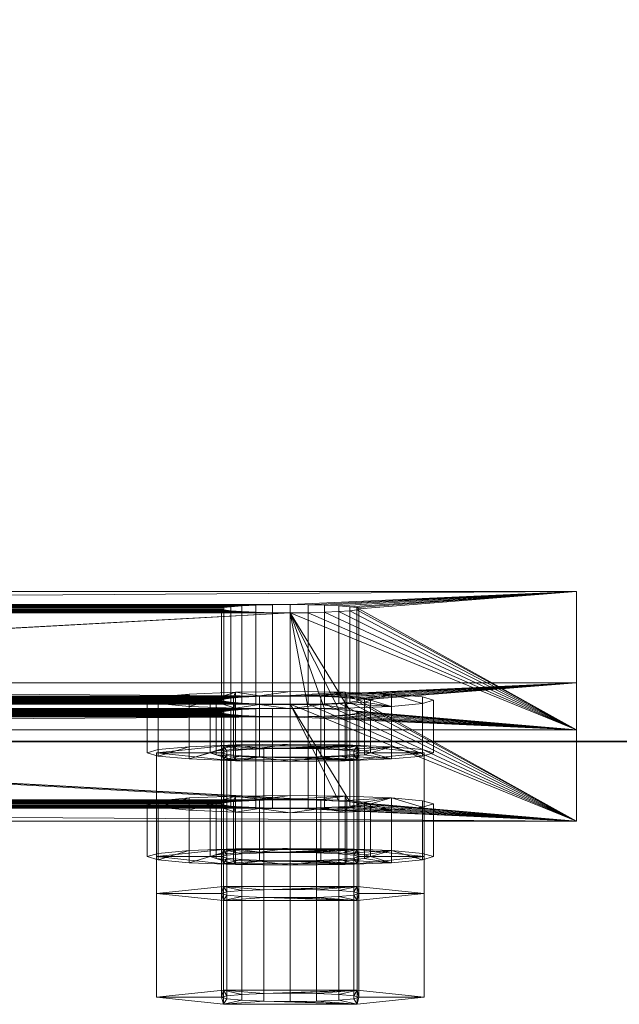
# Model space of a CAD drawing. Extents: x -0.3 to 41.3, y 0 to 17.8.
# Tile 370 of 625: x 25.0718 to 25.1242, y 3.5968 to 3.6828. Entities that reach past the tile are written whole.
import ezdxf

# ---------------------------------------------------------------- set-up
doc = ezdxf.new("R2010")
doc.units = 0
doc.header["$MEASUREMENT"] = 0
for name, color, linetype, lineweight in [('ANILHAS', 135, 'Continuous', 0), ('PLACAS_DE_BASE', 144, 'Continuous', 0), ('PORCAS', 157, 'Continuous', 0)]:
    doc.layers.add(name, color=color, linetype=linetype, lineweight=lineweight)
for name, color, linetype in [('V115', 7, 'Continuous'), ('V216', 7, 'Continuous'), ('V305', 7, 'Continuous')]:
    doc.layers.add(name, color=color, linetype=linetype)

msp = doc.modelspace()

# ---------------------------------------------------------------- linework, layer by layer
at = {"layer": 'V115', "color": 252, "true_color": 0x838383}
for points, invisible_edges in [([(18.82079, 3.76977, 196.60001), (18.82079, 3.61977, 196.60001), (25.13823, 3.61977, 196.60001)], 12), ([(18.82079, 3.76977, 196.00001), (18.82079, 3.61977, 196.00001), (25.13823, 3.61977, 196.00001)], 12), ([(18.82079, 3.76977, 196.60001), (25.13823, 3.61977, 196.60001), (25.13823, 3.76977, 196.60001)], 9), ([(18.82079, 3.76977, 196.00001), (25.13823, 3.61977, 196.00001), (25.13823, 3.76977, 196.00001)], 9)]:
    msp.add_3dface(points, dxfattribs=dict(at, invisible_edges=invisible_edges))
msp.add_3dface([(18.82079, 3.61977, 196.60001), (25.13823, 3.61977, 196.60001), (25.13823, 3.61977, 196.00001), (18.82079, 3.61977, 196.00001)], dxfattribs=at)
at = {"layer": 'V216', "color": 252, "true_color": 0x838383}
for points, invisible_edges in [([(18.82079, 3.76977, 199.55), (18.82079, 3.61977, 199.55), (25.13823, 3.61977, 199.55)], 12), ([(18.82079, 3.76977, 198.95), (18.82079, 3.61977, 198.95), (25.13823, 3.61977, 198.95)], 12), ([(18.82079, 3.76977, 199.55), (25.13823, 3.61977, 199.55), (25.13823, 3.76977, 199.55)], 9), ([(18.82079, 3.76977, 198.95), (25.13823, 3.61977, 198.95), (25.13823, 3.76977, 198.95)], 9)]:
    msp.add_3dface(points, dxfattribs=dict(at, invisible_edges=invisible_edges))
msp.add_3dface([(18.82079, 3.61977, 199.55), (25.13823, 3.61977, 199.55), (25.13823, 3.61977, 198.95), (18.82079, 3.61977, 198.95)], dxfattribs=at)
at = {"layer": 'V305', "color": 252, "true_color": 0x838383}
for points, invisible_edges in [([(18.82079, 3.76977, 200.60001), (18.82079, 3.61977, 200.60001), (25.13823, 3.61977, 200.60001)], 12), ([(18.82079, 3.76977, 200.30001), (18.82079, 3.61977, 200.30001), (25.13823, 3.61977, 200.30001)], 12), ([(18.82079, 3.76977, 200.60001), (25.13823, 3.61977, 200.60001), (25.13823, 3.76977, 200.60001)], 9), ([(18.82079, 3.76977, 200.30001), (25.13823, 3.61977, 200.30001), (25.13823, 3.76977, 200.30001)], 9)]:
    msp.add_3dface(points, dxfattribs=dict(at, invisible_edges=invisible_edges))
msp.add_3dface([(18.82079, 3.61977, 200.60001), (25.13823, 3.61977, 200.60001), (25.13823, 3.61977, 200.30001), (18.82079, 3.61977, 200.30001)], dxfattribs=at)

# ---------------------------------------------------------------- meshes
at = {"layer": 'ANILHAS'}
mesh = msp.add_polyface(dxfattribs=at)
corners = [(25.08295, 3.61878, 199.42205), (25.08295, 3.62337, 199.42233), (25.0839, 3.61849, 199.42683), (25.0839, 3.61907, 199.41728), (25.0839, 3.62308, 199.4271), (25.0839, 3.62366, 199.41756), (25.08661, 3.61824, 199.43088), (25.08661, 3.61931, 199.41323), (25.08661, 3.62283, 199.43116), (25.08661, 3.6239, 199.41351), (25.08845, 3.61878, 199.42205), (25.08845, 3.62337, 199.42233), (25.08898, 3.61861, 199.42473), (25.08898, 3.61894, 199.41938), (25.08898, 3.62321, 199.42501), (25.08898, 3.62353, 199.41966), (25.0905, 3.61848, 199.42699), (25.0905, 3.61908, 199.41711), (25.0905, 3.62307, 199.42727), (25.0905, 3.62367, 199.41739), (25.09067, 3.61808, 199.43358), (25.09067, 3.61947, 199.41052), (25.09067, 3.62267, 199.43386), (25.09067, 3.62407, 199.4108), (25.09277, 3.61839, 199.42851), (25.09277, 3.61917, 199.4156), (25.09277, 3.62298, 199.42879), (25.09277, 3.62376, 199.41587), (25.09545, 3.61802, 199.43453), (25.09545, 3.61835, 199.42904), (25.09545, 3.6192, 199.41507), (25.09545, 3.61953, 199.40958), (25.09545, 3.62261, 199.43481), (25.09545, 3.62295, 199.42932), (25.09545, 3.62379, 199.41534), (25.09545, 3.62412, 199.40985), (25.09813, 3.61839, 199.42851), (25.09813, 3.61917, 199.4156), (25.09813, 3.62298, 199.42879), (25.09813, 3.62376, 199.41587), (25.10023, 3.61808, 199.43358), (25.10023, 3.61947, 199.41052), (25.10023, 3.62267, 199.43386), (25.10023, 3.62407, 199.4108), (25.1004, 3.61848, 199.42699), (25.1004, 3.61908, 199.41711), (25.1004, 3.62307, 199.42727), (25.1004, 3.62367, 199.41739), (25.10192, 3.61861, 199.42473), (25.10192, 3.61894, 199.41938), (25.10192, 3.62321, 199.42501), (25.10192, 3.62353, 199.41966), (25.10245, 3.61878, 199.42205), (25.10245, 3.62337, 199.42233), (25.10429, 3.61824, 199.43088), (25.10429, 3.61931, 199.41323), (25.10429, 3.62283, 199.43116), (25.10429, 3.6239, 199.41351), (25.107, 3.61849, 199.42683), (25.107, 3.61907, 199.41728), (25.107, 3.62308, 199.4271), (25.107, 3.62366, 199.41756), (25.10795, 3.61878, 199.42205), (25.10795, 3.62337, 199.42233)]
mesh.append_faces([[corners[k] for k in face] for face in [(63, 60, 58, 62), (60, 56, 54, 58), (56, 42, 40, 54), (42, 32, 28, 40), (32, 22, 20, 28), (22, 8, 6, 20), (8, 4, 2, 6), (4, 1, 0, 2), (1, 5, 3, 0), (5, 9, 7, 3), (9, 23, 21, 7), (23, 35, 31, 21), (35, 43, 41, 31), (43, 57, 55, 41), (57, 61, 59, 55), (61, 63, 62, 59), (53, 51, 49, 52), (51, 47, 45, 49), (47, 39, 37, 45), (39, 34, 30, 37), (34, 27, 25, 30), (27, 19, 17, 25), (19, 15, 13, 17), (15, 11, 10, 13), (11, 14, 12, 10), (14, 18, 16, 12), (18, 26, 24, 16), (26, 33, 29, 24), (33, 38, 36, 29), (38, 46, 44, 36), (46, 50, 48, 44), (50, 53, 52, 48)]])
mesh.append_faces([[corners[k] for k in face] for face in [(4, 5, 1), (61, 60, 63), (3, 2, 0), (58, 59, 62)]], dxfattribs={"vtx0": -1})
mesh.append_faces([[corners[k] for k in face] for face in [(22, 11, 8), (11, 22, 14), (14, 22, 18), (18, 22, 26), (26, 32, 33), (33, 32, 38), (38, 42, 46), (46, 56, 50), (50, 56, 53), (5, 4, 9), (9, 8, 23), (23, 27, 35), (35, 34, 43), (43, 47, 57), (57, 60, 61), (2, 7, 6), (10, 21, 13), (13, 21, 17), (17, 21, 25), (25, 31, 30), (30, 41, 37), (37, 41, 45), (45, 55, 49), (49, 55, 52), (54, 55, 58), (20, 24, 28), (28, 36, 40), (40, 44, 54)]], dxfattribs={"vtx0": -1, "vtx1": -1})
mesh.append_faces([[corners[k] for k in face] for face in [(23, 8, 11), (57, 53, 56), (6, 21, 10), (52, 55, 54)]], dxfattribs={"vtx0": -1, "vtx1": -1, "vtx2": -1})
mesh.append_faces([[corners[k] for k in face] for face in [(26, 22, 32), (38, 32, 42), (46, 42, 56), (9, 4, 8), (23, 11, 15), (23, 15, 19), (23, 19, 27), (35, 27, 34), (43, 34, 39), (43, 39, 47), (57, 47, 51), (57, 51, 53), (57, 56, 60), (2, 3, 7), (6, 7, 21), (25, 21, 31), (30, 31, 41), (45, 41, 55), (58, 55, 59), (10, 20, 6), (20, 10, 12), (20, 12, 16), (20, 16, 24), (28, 24, 29), (28, 29, 36), (40, 36, 44), (54, 44, 48), (54, 48, 52)]], dxfattribs={"vtx0": -1, "vtx2": -1})
mesh = msp.add_polyface(dxfattribs=at)
corners = [(25.08295, 3.60972, 199.57178), (25.08295, 3.61431, 199.57206), (25.0839, 3.60943, 199.57655), (25.0839, 3.61, 199.56701), (25.0839, 3.61402, 199.57683), (25.0839, 3.6146, 199.56729), (25.08661, 3.60918, 199.5806), (25.08661, 3.61025, 199.56296), (25.08661, 3.61377, 199.58088), (25.08661, 3.61484, 199.56323), (25.08845, 3.60972, 199.57178), (25.08845, 3.61431, 199.57206), (25.08898, 3.60955, 199.57445), (25.08898, 3.60988, 199.5691), (25.08898, 3.61414, 199.57473), (25.08898, 3.61447, 199.56938), (25.0905, 3.60942, 199.57672), (25.0905, 3.61001, 199.56684), (25.0905, 3.61401, 199.577), (25.0905, 3.61461, 199.56712), (25.09067, 3.60902, 199.58331), (25.09067, 3.61041, 199.56025), (25.09067, 3.61361, 199.58359), (25.09067, 3.615, 199.56053), (25.09277, 3.60932, 199.57824), (25.09277, 3.61011, 199.56532), (25.09277, 3.61392, 199.57852), (25.09277, 3.6147, 199.5656), (25.09545, 3.60896, 199.58426), (25.09545, 3.60929, 199.57877), (25.09545, 3.61014, 199.56479), (25.09545, 3.61047, 199.5593), (25.09545, 3.61355, 199.58453), (25.09545, 3.61388, 199.57904), (25.09545, 3.61473, 199.56507), (25.09545, 3.61506, 199.55958), (25.09813, 3.60932, 199.57824), (25.09813, 3.61011, 199.56532), (25.09813, 3.61392, 199.57852), (25.09813, 3.6147, 199.5656), (25.10023, 3.60902, 199.58331), (25.10023, 3.61041, 199.56025), (25.10023, 3.61361, 199.58359), (25.10023, 3.615, 199.56053), (25.1004, 3.60942, 199.57672), (25.1004, 3.61001, 199.56684), (25.1004, 3.61401, 199.577), (25.1004, 3.61461, 199.56712), (25.10192, 3.60955, 199.57445), (25.10192, 3.60988, 199.5691), (25.10192, 3.61414, 199.57473), (25.10192, 3.61447, 199.56938), (25.10245, 3.60972, 199.57178), (25.10245, 3.61431, 199.57206), (25.10429, 3.60918, 199.5806), (25.10429, 3.61025, 199.56296), (25.10429, 3.61377, 199.58088), (25.10429, 3.61484, 199.56323), (25.107, 3.60943, 199.57655), (25.107, 3.61, 199.56701), (25.107, 3.61402, 199.57683), (25.107, 3.6146, 199.56729), (25.10795, 3.60972, 199.57178), (25.10795, 3.61431, 199.57206)]
mesh.append_faces([[corners[k] for k in face] for face in [(63, 60, 58, 62), (60, 56, 54, 58), (56, 42, 40, 54), (42, 32, 28, 40), (32, 22, 20, 28), (22, 8, 6, 20), (8, 4, 2, 6), (4, 1, 0, 2), (1, 5, 3, 0), (5, 9, 7, 3), (9, 23, 21, 7), (23, 35, 31, 21), (35, 43, 41, 31), (43, 57, 55, 41), (57, 61, 59, 55), (61, 63, 62, 59), (53, 51, 49, 52), (51, 47, 45, 49), (47, 39, 37, 45), (39, 34, 30, 37), (34, 27, 25, 30), (27, 19, 17, 25), (19, 15, 13, 17), (15, 11, 10, 13), (11, 14, 12, 10), (14, 18, 16, 12), (18, 26, 24, 16), (26, 33, 29, 24), (33, 38, 36, 29), (38, 46, 44, 36), (46, 50, 48, 44), (50, 53, 52, 48)]])
mesh.append_faces([[corners[k] for k in face] for face in [(4, 5, 1), (61, 60, 63), (3, 2, 0), (58, 59, 62)]], dxfattribs={"vtx0": -1})
mesh.append_faces([[corners[k] for k in face] for face in [(22, 11, 8), (11, 22, 14), (14, 22, 18), (18, 22, 26), (26, 32, 33), (33, 32, 38), (38, 42, 46), (46, 56, 50), (50, 56, 53), (5, 4, 9), (9, 8, 23), (23, 27, 35), (35, 34, 43), (43, 47, 57), (57, 60, 61), (2, 7, 6), (10, 21, 13), (13, 21, 17), (17, 21, 25), (25, 31, 30), (30, 41, 37), (37, 41, 45), (45, 55, 49), (49, 55, 52), (54, 55, 58), (20, 24, 28), (28, 36, 40), (40, 44, 54)]], dxfattribs={"vtx0": -1, "vtx1": -1})
mesh.append_faces([[corners[k] for k in face] for face in [(23, 8, 11), (57, 53, 56), (6, 21, 10), (52, 55, 54)]], dxfattribs={"vtx0": -1, "vtx1": -1, "vtx2": -1})
mesh.append_faces([[corners[k] for k in face] for face in [(26, 22, 32), (38, 32, 42), (46, 42, 56), (9, 4, 8), (23, 11, 15), (23, 15, 19), (23, 19, 27), (35, 27, 34), (43, 34, 39), (43, 39, 47), (57, 47, 51), (57, 51, 53), (57, 56, 60), (2, 3, 7), (6, 7, 21), (25, 21, 31), (30, 31, 41), (45, 41, 55), (58, 55, 59), (10, 20, 6), (20, 10, 12), (20, 12, 16), (20, 16, 24), (28, 24, 29), (28, 29, 36), (40, 36, 44), (54, 44, 48), (54, 48, 52)]], dxfattribs={"vtx0": -1, "vtx2": -1})
at = {"layer": 'PLACAS_DE_BASE'}
mesh = msp.add_polyface(dxfattribs=at)
corners = [(24.92045, 3.63286, 199.39787), (24.94545, 3.63172, 199.41683), (25.12045, 3.63286, 199.39787), (24.94545, 3.63099, 199.42881), (24.94121, 3.62255, 199.56831), (25.09545, 3.63099, 199.42881), (24.94245, 3.62261, 199.56736), (24.9439, 3.62264, 199.56676), (24.94545, 3.62265, 199.56656), (24.94545, 3.62193, 199.57854), (24.92045, 3.62078, 199.5975), (25.09545, 3.62193, 199.57854), (24.947, 3.62264, 199.56676), (25.09545, 3.62265, 199.56656), (25.09245, 3.62198, 199.57773), (24.94845, 3.62198, 199.57773), (24.947, 3.62194, 199.57833), (25.0939, 3.62194, 199.57833), (24.947, 3.6317, 199.41703), (25.09545, 3.63172, 199.41683), (25.09245, 3.63104, 199.42801), (24.94845, 3.63104, 199.42801), (24.947, 3.631, 199.4286), (25.0939, 3.631, 199.4286), (24.94545, 3.62373, 199.41635), (24.92045, 3.62488, 199.39738), (25.09545, 3.62373, 199.41635), (24.94545, 3.61467, 199.56607), (24.94545, 3.62301, 199.42833), (25.09545, 3.61467, 199.56607), (24.92045, 3.6128, 199.59702), (24.94545, 3.61394, 199.57805), (25.12045, 3.6128, 199.59702), (25.0939, 3.61466, 199.56628), (24.947, 3.61466, 199.56628), (25.09245, 3.61462, 199.56688), (24.94845, 3.61462, 199.56688), (24.947, 3.61396, 199.57785), (25.09545, 3.61394, 199.57805), (25.0939, 3.62372, 199.41655), (24.947, 3.62372, 199.41655), (24.95145, 3.63135, 199.42282), (24.95125, 3.63145, 199.42127), (24.95125, 3.62346, 199.42079), (24.95145, 3.62337, 199.42234), (24.95065, 3.63153, 199.41983), (24.95065, 3.62355, 199.41934), (24.94969, 3.63161, 199.41859), (24.94969, 3.62362, 199.4181), (24.94845, 3.63167, 199.41763), (24.94845, 3.62368, 199.41715), (24.94845, 3.62305, 199.42752), (24.947, 3.62302, 199.42812), (24.94969, 3.6311, 199.42705), (24.94969, 3.62311, 199.42657), (24.95065, 3.63117, 199.42581), (24.95065, 3.62319, 199.42533), (24.95125, 3.63126, 199.42437), (24.95125, 3.62327, 199.42389), (24.95145, 3.62229, 199.57255), (24.95125, 3.62239, 199.571), (24.95125, 3.6144, 199.57051), (24.95145, 3.61431, 199.57206), (24.95065, 3.62247, 199.56955), (24.95065, 3.61449, 199.56907), (24.94969, 3.62255, 199.56831), (24.94969, 3.61456, 199.56783), (24.94845, 3.62261, 199.56736), (24.94845, 3.61399, 199.57725), (24.94969, 3.62204, 199.57678), (24.94969, 3.61405, 199.5763), (24.95065, 3.62211, 199.57554), (24.95065, 3.61413, 199.57506), (24.95125, 3.6222, 199.5741), (24.95125, 3.61421, 199.57361)]
mesh.append_faces([[corners[k] for k in face] for face in [(41, 42, 43, 44), (42, 45, 46, 43), (45, 47, 48, 46), (47, 49, 50, 48), (49, 18, 40, 50), (22, 21, 51, 52), (21, 53, 54, 51), (53, 55, 56, 54), (55, 57, 58, 56), (57, 41, 44, 58), (59, 60, 61, 62), (60, 63, 64, 61), (63, 65, 66, 64), (65, 67, 36, 66), (67, 12, 34, 36), (16, 15, 68, 37), (15, 69, 70, 68), (69, 71, 72, 70), (71, 73, 74, 72), (73, 59, 62, 74)]])
mesh.append_faces([[corners[k] for k in face] for face in [(0, 1, 2), (12, 13, 8), (18, 19, 1), (30, 31, 32), (27, 33, 34), (34, 35, 36), (37, 38, 31), (24, 39, 40)]], dxfattribs={"vtx0": -1, "vtx1": -1})
mesh.append_faces([[corners[k] for k in face] for face in [(3, 4, 5), (9, 10, 11), (24, 25, 26), (27, 28, 29)]], dxfattribs={"vtx0": -1, "vtx1": -1, "vtx2": -1})
mesh.append_faces([[corners[k] for k in face] for face in [(5, 4, 6), (5, 6, 7), (5, 7, 8), (14, 15, 16), (17, 16, 9), (20, 21, 22), (23, 22, 3)]], dxfattribs={"vtx0": -1, "vtx2": -1})
mesh = msp.add_polyface(dxfattribs=at)
corners = [(25.0939, 3.62264, 199.56676), (24.947, 3.62264, 199.56676), (24.94845, 3.62261, 199.56736), (25.09245, 3.62261, 199.56736), (24.94969, 3.62255, 199.56831), (25.09121, 3.62255, 199.56831), (24.95065, 3.62247, 199.56955), (25.09025, 3.62247, 199.56955), (24.95125, 3.62239, 199.571), (25.08965, 3.62239, 199.571), (24.95145, 3.62229, 199.57255), (25.08945, 3.62229, 199.57255), (24.95125, 3.6222, 199.5741), (25.08965, 3.6222, 199.5741), (24.95065, 3.62211, 199.57554), (25.09025, 3.62211, 199.57554), (24.94969, 3.62204, 199.57678), (25.09121, 3.62204, 199.57678), (24.94845, 3.62198, 199.57773), (25.0939, 3.6317, 199.41703), (24.947, 3.6317, 199.41703), (24.94845, 3.63167, 199.41763), (25.09245, 3.63167, 199.41763), (24.94969, 3.63161, 199.41859), (25.09121, 3.63161, 199.41859), (24.95065, 3.63153, 199.41983), (25.09025, 3.63153, 199.41983), (24.95125, 3.63145, 199.42127), (25.08965, 3.63145, 199.42127), (24.95145, 3.63135, 199.42282), (25.08945, 3.63135, 199.42282), (24.95125, 3.63126, 199.42437), (25.08965, 3.63126, 199.42437), (24.95065, 3.63117, 199.42581), (25.09025, 3.63117, 199.42581), (24.94969, 3.6311, 199.42705), (25.09121, 3.6311, 199.42705), (24.94845, 3.63104, 199.42801), (24.94845, 3.61462, 199.56688), (25.09121, 3.61456, 199.56783), (24.94969, 3.61456, 199.56783), (25.09025, 3.61449, 199.56907), (24.95065, 3.61449, 199.56907), (25.08965, 3.6144, 199.57051), (24.95125, 3.6144, 199.57051), (25.08945, 3.61431, 199.57206), (24.95145, 3.61431, 199.57206), (25.08965, 3.61421, 199.57361), (24.95125, 3.61421, 199.57361), (25.09025, 3.61413, 199.57506), (24.95065, 3.61413, 199.57506), (25.09121, 3.61405, 199.5763), (24.94969, 3.61405, 199.5763), (25.09245, 3.61399, 199.57725), (24.94845, 3.61399, 199.57725), (25.0939, 3.61396, 199.57785), (24.947, 3.61396, 199.57785), (24.947, 3.62372, 199.41655), (25.09245, 3.62368, 199.41715), (24.94845, 3.62368, 199.41715), (25.09121, 3.62362, 199.4181), (24.94969, 3.62362, 199.4181), (25.09025, 3.62355, 199.41934), (24.95065, 3.62355, 199.41934), (25.08965, 3.62346, 199.42079), (24.95125, 3.62346, 199.42079), (25.08945, 3.62337, 199.42234), (24.95145, 3.62337, 199.42234), (25.08965, 3.62327, 199.42389), (24.95125, 3.62327, 199.42389), (25.09025, 3.62319, 199.42533), (24.95065, 3.62319, 199.42533), (25.09121, 3.62311, 199.42657), (24.94969, 3.62311, 199.42657), (25.09245, 3.62305, 199.42752), (24.94845, 3.62305, 199.42752), (25.0939, 3.62302, 199.42812), (24.947, 3.62302, 199.42812), (25.09545, 3.62301, 199.42833), (24.94545, 3.62301, 199.42833), (24.92045, 3.63286, 199.39787), (25.12045, 3.63286, 199.39787), (25.12045, 3.62488, 199.39738), (24.92045, 3.62488, 199.39738)]
mesh.append_faces([[corners[k] for k in face] for face in [(80, 81, 82, 83)]])
mesh.append_faces([[corners[k] for k in face] for face in [(38, 39, 40), (40, 41, 42), (42, 43, 44), (44, 45, 46), (46, 47, 48), (48, 49, 50), (50, 51, 52), (52, 53, 54), (54, 55, 56), (57, 58, 59), (59, 60, 61), (61, 62, 63), (63, 64, 65), (65, 66, 67), (67, 68, 69), (69, 70, 71), (71, 72, 73), (73, 74, 75), (75, 76, 77), (77, 78, 79)]], dxfattribs={"vtx0": -1, "vtx1": -1})
mesh.append_faces([[corners[k] for k in face] for face in [(0, 1, 2), (3, 2, 4), (5, 4, 6), (7, 6, 8), (9, 8, 10), (11, 10, 12), (13, 12, 14), (15, 14, 16), (17, 16, 18), (19, 20, 21), (22, 21, 23), (24, 23, 25), (26, 25, 27), (28, 27, 29), (30, 29, 31), (32, 31, 33), (34, 33, 35), (36, 35, 37)]], dxfattribs={"vtx0": -1, "vtx2": -1})
mesh = msp.add_polyface(dxfattribs=at)
corners = [(25.09545, 3.63172, 199.41683), (25.12045, 3.63286, 199.39787), (24.94545, 3.63172, 199.41683), (25.09545, 3.62265, 199.56656), (25.09545, 3.63099, 199.42881), (24.94545, 3.62265, 199.56656), (25.12045, 3.62078, 199.5975), (25.09545, 3.62193, 199.57854), (24.92045, 3.62078, 199.5975), (24.947, 3.62264, 199.56676), (25.0939, 3.62264, 199.56676), (24.947, 3.6317, 199.41703), (25.0939, 3.6317, 199.41703), (24.94845, 3.63167, 199.41763), (25.09245, 3.63167, 199.41763), (25.0939, 3.631, 199.4286), (24.94545, 3.63099, 199.42881), (25.12045, 3.62488, 199.39738), (25.09545, 3.62373, 199.41635), (24.92045, 3.62488, 199.39738), (25.09545, 3.62301, 199.42833), (25.09969, 3.61456, 199.56783), (24.94545, 3.62301, 199.42833), (25.09845, 3.61462, 199.56688), (25.097, 3.61466, 199.56628), (25.09545, 3.61467, 199.56607), (25.09545, 3.61394, 199.57805), (25.12045, 3.6128, 199.59702), (24.94545, 3.61394, 199.57805), (25.0939, 3.61466, 199.56628), (24.94545, 3.61467, 199.56607), (24.94845, 3.61399, 199.57725), (25.09245, 3.61399, 199.57725), (25.0939, 3.61396, 199.57785), (24.947, 3.61396, 199.57785), (25.0939, 3.62372, 199.41655), (24.94545, 3.62373, 199.41635), (24.94845, 3.62305, 199.42752), (25.09245, 3.62305, 199.42752), (25.0939, 3.62302, 199.42812), (24.947, 3.62302, 199.42812), (25.09245, 3.62368, 199.41715), (25.09121, 3.63161, 199.41859), (25.09121, 3.62362, 199.4181), (25.09025, 3.63153, 199.41983), (25.09025, 3.62355, 199.41934), (25.08965, 3.63145, 199.42127), (25.08965, 3.62346, 199.42079), (25.08945, 3.63135, 199.42282), (25.08945, 3.62337, 199.42234), (25.08965, 3.63126, 199.42437), (25.08965, 3.62327, 199.42389), (25.09025, 3.63117, 199.42581), (25.09025, 3.62319, 199.42533), (25.09121, 3.6311, 199.42705), (25.09121, 3.62311, 199.42657), (25.09245, 3.63104, 199.42801), (25.09245, 3.62261, 199.56736), (25.09245, 3.61462, 199.56688), (25.09121, 3.62255, 199.56831), (25.09121, 3.61456, 199.56783), (25.09025, 3.62247, 199.56955), (25.09025, 3.61449, 199.56907), (25.08965, 3.62239, 199.571), (25.08965, 3.6144, 199.57051), (25.08945, 3.62229, 199.57255), (25.08945, 3.61431, 199.57206), (25.08965, 3.6222, 199.5741), (25.08965, 3.61421, 199.57361), (25.09025, 3.62211, 199.57554), (25.09025, 3.61413, 199.57506), (25.09121, 3.62204, 199.57678), (25.09121, 3.61405, 199.5763), (25.09245, 3.62198, 199.57773), (25.0939, 3.62194, 199.57833)]
mesh.append_faces([[corners[k] for k in face] for face in [(12, 14, 41, 35), (14, 42, 43, 41), (42, 44, 45, 43), (44, 46, 47, 45), (46, 48, 49, 47), (48, 50, 51, 49), (50, 52, 53, 51), (52, 54, 55, 53), (54, 56, 38, 55), (56, 15, 39, 38), (10, 57, 58, 29), (57, 59, 60, 58), (59, 61, 62, 60), (61, 63, 64, 62), (63, 65, 66, 64), (65, 67, 68, 66), (67, 69, 70, 68), (69, 71, 72, 70), (71, 73, 32, 72), (73, 74, 33, 32)]])
mesh.append_faces([[corners[k] for k in face] for face in [(6, 7, 8), (3, 9, 10), (0, 11, 12), (12, 13, 14), (15, 16, 4), (17, 18, 19), (29, 30, 25), (35, 36, 18)]], dxfattribs={"vtx0": -1, "vtx1": -1})
mesh.append_faces([[corners[k] for k in face] for face in [(0, 1, 2), (3, 4, 5), (20, 21, 22), (26, 27, 28)]], dxfattribs={"vtx0": -1, "vtx1": -1, "vtx2": -1})
mesh.append_faces([[corners[k] for k in face] for face in [(22, 21, 23), (22, 23, 24), (22, 24, 25), (31, 32, 33), (34, 33, 26), (37, 38, 39), (40, 39, 20)]], dxfattribs={"vtx0": -1, "vtx2": -1})
mesh = msp.add_polyface(dxfattribs=at)
corners = [(25.097, 3.6317, 199.41703), (25.12045, 3.63286, 199.39787), (25.09545, 3.63172, 199.41683), (25.12045, 3.62078, 199.5975), (25.097, 3.631, 199.4286), (25.09545, 3.63099, 199.42881), (25.10065, 3.62247, 199.56955), (25.09969, 3.62255, 199.56831), (25.09845, 3.62261, 199.56736), (25.097, 3.62264, 199.56676), (25.09545, 3.62265, 199.56656), (25.097, 3.62194, 199.57833), (25.09545, 3.62193, 199.57854), (25.09545, 3.62373, 199.41635), (25.12045, 3.62488, 199.39738), (25.097, 3.62372, 199.41655), (25.097, 3.62302, 199.42812), (25.12045, 3.6128, 199.59702), (25.09545, 3.62301, 199.42833), (25.10065, 3.61449, 199.56907), (25.09969, 3.61456, 199.56783), (25.097, 3.61396, 199.57785), (25.09545, 3.61394, 199.57805), (25.10145, 3.63135, 199.42282), (25.10125, 3.63145, 199.42127), (25.10125, 3.62346, 199.42079), (25.10145, 3.62337, 199.42234), (25.10065, 3.63153, 199.41983), (25.10065, 3.62355, 199.41934), (25.09969, 3.63161, 199.41859), (25.09969, 3.62362, 199.4181), (25.09845, 3.63167, 199.41763), (25.09845, 3.62368, 199.41715), (25.0939, 3.6317, 199.41703), (25.0939, 3.62372, 199.41655), (25.0939, 3.631, 199.4286), (25.0939, 3.62302, 199.42812), (25.09845, 3.63104, 199.42801), (25.09845, 3.62305, 199.42752), (25.09969, 3.6311, 199.42705), (25.09969, 3.62311, 199.42657), (25.10065, 3.63117, 199.42581), (25.10065, 3.62319, 199.42533), (25.10125, 3.63126, 199.42437), (25.10125, 3.62327, 199.42389), (25.10145, 3.62229, 199.57255), (25.10125, 3.62239, 199.571), (25.10125, 3.6144, 199.57051), (25.10145, 3.61431, 199.57206), (25.09845, 3.61462, 199.56688), (25.097, 3.61466, 199.56628), (25.09545, 3.61467, 199.56607), (25.0939, 3.62264, 199.56676), (25.0939, 3.61466, 199.56628), (25.0939, 3.62194, 199.57833), (25.0939, 3.61396, 199.57785), (25.09845, 3.62198, 199.57773), (25.09845, 3.61399, 199.57725), (25.09969, 3.62204, 199.57678), (25.09969, 3.61405, 199.5763), (25.10065, 3.62211, 199.57554), (25.10065, 3.61413, 199.57506), (25.10125, 3.6222, 199.5741), (25.10125, 3.61421, 199.57361)]
mesh.append_faces([[corners[k] for k in face] for face in [(23, 24, 25, 26), (24, 27, 28, 25), (27, 29, 30, 28), (29, 31, 32, 30), (31, 0, 15, 32), (0, 2, 13, 15), (2, 33, 34, 13), (35, 5, 18, 36), (5, 4, 16, 18), (4, 37, 38, 16), (37, 39, 40, 38), (39, 41, 42, 40), (41, 43, 44, 42), (43, 23, 26, 44), (45, 46, 47, 48), (46, 6, 19, 47), (6, 7, 20, 19), (7, 8, 49, 20), (8, 9, 50, 49), (9, 10, 51, 50), (10, 52, 53, 51), (54, 12, 22, 55), (12, 11, 21, 22), (11, 56, 57, 21), (56, 58, 59, 57), (58, 60, 61, 59), (60, 62, 63, 61), (62, 45, 48, 63)]])
mesh.append_faces([[corners[k] for k in face] for face in [(0, 1, 2), (6, 5, 7), (7, 5, 8), (8, 5, 9), (9, 5, 10), (13, 14, 15), (16, 17, 18), (21, 17, 22)]], dxfattribs={"vtx0": -1, "vtx1": -1})
mesh.append_faces([[corners[k] for k in face] for face in [(3, 4, 5), (3, 11, 12), (18, 19, 20)]], dxfattribs={"vtx0": -1, "vtx2": -1})
mesh = msp.add_polyface(dxfattribs=at)
corners = [(25.12045, 3.63286, 199.39787), (25.10145, 3.63135, 199.42282), (25.12045, 3.62078, 199.5975), (25.10125, 3.63145, 199.42127), (25.10065, 3.63153, 199.41983), (25.09969, 3.63161, 199.41859), (25.09845, 3.63167, 199.41763), (25.097, 3.6317, 199.41703), (25.10125, 3.63126, 199.42437), (25.10065, 3.63117, 199.42581), (25.09969, 3.6311, 199.42705), (25.09845, 3.63104, 199.42801), (25.097, 3.631, 199.4286), (25.09545, 3.63099, 199.42881), (25.10065, 3.62247, 199.56955), (25.10125, 3.62239, 199.571), (25.10145, 3.62229, 199.57255), (25.10125, 3.6222, 199.5741), (25.10065, 3.62211, 199.57554), (25.09969, 3.62204, 199.57678), (25.09845, 3.62198, 199.57773), (25.097, 3.62194, 199.57833), (25.097, 3.62372, 199.41655), (25.12045, 3.62488, 199.39738), (25.09845, 3.62368, 199.41715), (25.09969, 3.62362, 199.4181), (25.10065, 3.62355, 199.41934), (25.10125, 3.62346, 199.42079), (25.10145, 3.62337, 199.42234), (25.12045, 3.6128, 199.59702), (25.10125, 3.62327, 199.42389), (25.10065, 3.62319, 199.42533), (25.09969, 3.62311, 199.42657), (25.09845, 3.62305, 199.42752), (25.097, 3.62302, 199.42812), (25.09545, 3.62301, 199.42833), (25.10065, 3.61449, 199.56907), (25.10125, 3.6144, 199.57051), (25.10145, 3.61431, 199.57206), (25.10125, 3.61421, 199.57361), (25.10065, 3.61413, 199.57506), (25.09969, 3.61405, 199.5763), (25.09845, 3.61399, 199.57725), (25.097, 3.61396, 199.57785)]
mesh.append_faces([[corners[k] for k in face] for face in [(0, 2, 29, 23)]])
mesh.append_faces([[corners[k] for k in face] for face in [(0, 1, 2), (1, 0, 3), (3, 0, 4), (4, 0, 5), (5, 0, 6), (6, 0, 7), (22, 23, 24), (24, 23, 25), (25, 23, 26), (26, 23, 27), (27, 23, 28), (28, 29, 30), (30, 29, 31), (31, 29, 32), (32, 29, 33), (33, 29, 34), (36, 29, 37), (37, 29, 38), (38, 29, 39), (39, 29, 40), (40, 29, 41), (41, 29, 42), (42, 29, 43)]], dxfattribs={"vtx0": -1, "vtx1": -1})
mesh.append_faces([[corners[k] for k in face] for face in [(2, 13, 14), (35, 29, 36)]], dxfattribs={"vtx0": -1, "vtx1": -1, "vtx2": -1})
mesh.append_faces([[corners[k] for k in face] for face in [(2, 1, 8), (2, 8, 9), (2, 9, 10), (2, 10, 11), (2, 11, 12), (2, 14, 15), (2, 15, 16), (2, 16, 17), (2, 17, 18), (2, 18, 19), (2, 19, 20), (2, 20, 21), (28, 23, 29)]], dxfattribs={"vtx0": -1, "vtx2": -1})
mesh = msp.add_polyface(dxfattribs=at)
corners = [(25.0939, 3.62264, 199.56676), (24.94845, 3.62261, 199.56736), (25.09245, 3.62261, 199.56736), (24.94969, 3.62255, 199.56831), (25.09121, 3.62255, 199.56831), (24.95065, 3.62247, 199.56955), (25.09025, 3.62247, 199.56955), (24.95125, 3.62239, 199.571), (25.08965, 3.62239, 199.571), (24.95145, 3.62229, 199.57255), (25.08945, 3.62229, 199.57255), (24.95125, 3.6222, 199.5741), (25.08965, 3.6222, 199.5741), (24.95065, 3.62211, 199.57554), (25.09025, 3.62211, 199.57554), (24.94969, 3.62204, 199.57678), (25.09121, 3.62204, 199.57678), (24.94845, 3.62198, 199.57773), (25.09245, 3.62198, 199.57773), (24.947, 3.62194, 199.57833), (25.0939, 3.62194, 199.57833), (24.94545, 3.62193, 199.57854), (25.09545, 3.62193, 199.57854), (25.09245, 3.63167, 199.41763), (24.94969, 3.63161, 199.41859), (25.09121, 3.63161, 199.41859), (24.95065, 3.63153, 199.41983), (25.09025, 3.63153, 199.41983), (24.95125, 3.63145, 199.42127), (25.08965, 3.63145, 199.42127), (24.95145, 3.63135, 199.42282), (25.08945, 3.63135, 199.42282), (24.95125, 3.63126, 199.42437), (25.08965, 3.63126, 199.42437), (24.95065, 3.63117, 199.42581), (25.09025, 3.63117, 199.42581), (24.94969, 3.6311, 199.42705), (25.09121, 3.6311, 199.42705), (24.94845, 3.63104, 199.42801), (25.09245, 3.63104, 199.42801), (24.947, 3.631, 199.4286), (25.0939, 3.631, 199.4286), (24.947, 3.61466, 199.56628), (25.0939, 3.61466, 199.56628), (25.09245, 3.61462, 199.56688), (24.94845, 3.61462, 199.56688), (25.09121, 3.61456, 199.56783), (24.94969, 3.61456, 199.56783), (25.09025, 3.61449, 199.56907), (24.95065, 3.61449, 199.56907), (25.08965, 3.6144, 199.57051), (24.95125, 3.6144, 199.57051), (25.08945, 3.61431, 199.57206), (24.95145, 3.61431, 199.57206), (25.08965, 3.61421, 199.57361), (24.95125, 3.61421, 199.57361), (25.09025, 3.61413, 199.57506), (24.95065, 3.61413, 199.57506), (25.09121, 3.61405, 199.5763), (24.94969, 3.61405, 199.5763), (25.09245, 3.61399, 199.57725), (24.947, 3.62372, 199.41655), (25.0939, 3.62372, 199.41655), (25.09245, 3.62368, 199.41715), (24.94845, 3.62368, 199.41715), (25.09121, 3.62362, 199.4181), (24.94969, 3.62362, 199.4181), (25.09025, 3.62355, 199.41934), (24.95065, 3.62355, 199.41934), (25.08965, 3.62346, 199.42079), (24.95125, 3.62346, 199.42079), (25.08945, 3.62337, 199.42234), (24.95145, 3.62337, 199.42234), (25.08965, 3.62327, 199.42389), (24.95125, 3.62327, 199.42389), (25.09025, 3.62319, 199.42533), (24.95065, 3.62319, 199.42533), (25.09121, 3.62311, 199.42657), (24.94969, 3.62311, 199.42657), (25.09245, 3.62305, 199.42752), (25.12045, 3.62078, 199.5975), (24.92045, 3.62078, 199.5975), (24.92045, 3.6128, 199.59702), (25.12045, 3.6128, 199.59702)]
mesh.append_faces([[corners[k] for k in face] for face in [(80, 81, 82, 83)]])
mesh.append_faces([[corners[k] for k in face] for face in [(0, 1, 2), (2, 3, 4), (4, 5, 6), (6, 7, 8), (8, 9, 10), (10, 11, 12), (12, 13, 14), (14, 15, 16), (16, 17, 18), (18, 19, 20), (20, 21, 22), (23, 24, 25), (25, 26, 27), (27, 28, 29), (29, 30, 31), (31, 32, 33), (33, 34, 35), (35, 36, 37), (37, 38, 39), (39, 40, 41)]], dxfattribs={"vtx0": -1, "vtx1": -1})
mesh.append_faces([[corners[k] for k in face] for face in [(42, 43, 44), (45, 44, 46), (47, 46, 48), (49, 48, 50), (51, 50, 52), (53, 52, 54), (55, 54, 56), (57, 56, 58), (59, 58, 60), (61, 62, 63), (64, 63, 65), (66, 65, 67), (68, 67, 69), (70, 69, 71), (72, 71, 73), (74, 73, 75), (76, 75, 77), (78, 77, 79)]], dxfattribs={"vtx0": -1, "vtx2": -1})
at = {"layer": 'PORCAS'}
mesh = msp.add_polyface(dxfattribs=at)
corners = [(25.08378, 3.6065, 199.42131), (25.08378, 3.61878, 199.42205), (25.08945, 3.6065, 199.42131), (25.08945, 3.61878, 199.42205), (25.08961, 3.60589, 199.4314), (25.08961, 3.60711, 199.41122), (25.08961, 3.61817, 199.43215), (25.08961, 3.61939, 199.41196), (25.08991, 3.60636, 199.42361), (25.08991, 3.60664, 199.41901), (25.08991, 3.61864, 199.42435), (25.08991, 3.61892, 199.41976), (25.09121, 3.60624, 199.42554), (25.09121, 3.60675, 199.41708), (25.09121, 3.61852, 199.42629), (25.09121, 3.61903, 199.41782), (25.09315, 3.60616, 199.42684), (25.09315, 3.60683, 199.41578), (25.09315, 3.61844, 199.42758), (25.09315, 3.61911, 199.41652), (25.09545, 3.60614, 199.4273), (25.09545, 3.60686, 199.41532), (25.09545, 3.61841, 199.42804), (25.09545, 3.61914, 199.41606), (25.09775, 3.60616, 199.42684), (25.09775, 3.60683, 199.41578), (25.09775, 3.61844, 199.42758), (25.09775, 3.61911, 199.41652), (25.09969, 3.60624, 199.42554), (25.09969, 3.60675, 199.41708), (25.09969, 3.61852, 199.42629), (25.09969, 3.61903, 199.41782), (25.10099, 3.60636, 199.42361), (25.10099, 3.60664, 199.41901), (25.10099, 3.61864, 199.42435), (25.10099, 3.61892, 199.41976), (25.10129, 3.60589, 199.4314), (25.10129, 3.60711, 199.41122), (25.10129, 3.61817, 199.43215), (25.10129, 3.61939, 199.41196), (25.10145, 3.6065, 199.42131), (25.10145, 3.61878, 199.42205), (25.10713, 3.6065, 199.42131), (25.10713, 3.61878, 199.42205)]
mesh.append_faces([[corners[k] for k in face] for face in [(43, 38, 36, 42), (38, 6, 4, 36), (6, 1, 0, 4), (1, 7, 5, 0), (7, 39, 37, 5), (39, 43, 42, 37), (41, 35, 33, 40), (35, 31, 29, 33), (31, 27, 25, 29), (27, 23, 21, 25), (23, 19, 17, 21), (19, 15, 13, 17), (15, 11, 9, 13), (11, 3, 2, 9), (3, 10, 8, 2), (10, 14, 12, 8), (14, 18, 16, 12), (18, 22, 20, 16), (22, 26, 24, 20), (26, 30, 28, 24), (30, 34, 32, 28), (34, 41, 40, 32)]])
mesh.append_faces([[corners[k] for k in face] for face in [(6, 3, 1), (3, 6, 10), (10, 6, 14), (14, 6, 18), (18, 38, 22), (22, 38, 26), (26, 38, 30), (30, 38, 34), (34, 38, 41), (7, 19, 39), (39, 41, 43), (5, 2, 0), (2, 5, 9), (9, 5, 13), (13, 5, 17), (17, 37, 21), (21, 37, 25), (25, 37, 29), (29, 37, 33), (33, 37, 40), (4, 16, 36), (36, 40, 42)]], dxfattribs={"vtx0": -1, "vtx1": -1})
mesh.append_faces([[corners[k] for k in face] for face in [(18, 6, 38), (41, 38, 43), (3, 7, 1), (7, 3, 11), (7, 11, 15), (7, 15, 19), (39, 19, 23), (39, 23, 27), (39, 27, 31), (39, 31, 35), (39, 35, 41), (17, 5, 37), (40, 37, 42), (2, 4, 0), (4, 2, 8), (4, 8, 12), (4, 12, 16), (36, 16, 20), (36, 20, 24), (36, 24, 28), (36, 28, 32), (36, 32, 40)]], dxfattribs={"vtx0": -1, "vtx2": -1})
mesh = msp.add_polyface(dxfattribs=at)
corners = [(25.08378, 3.59744, 199.57104), (25.08378, 3.60972, 199.57178), (25.08945, 3.59744, 199.57104), (25.08945, 3.60972, 199.57178), (25.08961, 3.59683, 199.58113), (25.08961, 3.59805, 199.56095), (25.08961, 3.6091, 199.58187), (25.08961, 3.61033, 199.56169), (25.08991, 3.5973, 199.57333), (25.08991, 3.59758, 199.56874), (25.08991, 3.60958, 199.57408), (25.08991, 3.60985, 199.56948), (25.09121, 3.59718, 199.57527), (25.09121, 3.59769, 199.5668), (25.09121, 3.60946, 199.57601), (25.09121, 3.60997, 199.56755), (25.09315, 3.5971, 199.57657), (25.09315, 3.59777, 199.56551), (25.09315, 3.60938, 199.57731), (25.09315, 3.61005, 199.56625), (25.09545, 3.59708, 199.57703), (25.09545, 3.5978, 199.56505), (25.09545, 3.60935, 199.57777), (25.09545, 3.61008, 199.56579), (25.09775, 3.5971, 199.57657), (25.09775, 3.59777, 199.56551), (25.09775, 3.60938, 199.57731), (25.09775, 3.61005, 199.56625), (25.09969, 3.59718, 199.57527), (25.09969, 3.59769, 199.5668), (25.09969, 3.60946, 199.57601), (25.09969, 3.60997, 199.56755), (25.10099, 3.5973, 199.57333), (25.10099, 3.59758, 199.56874), (25.10099, 3.60958, 199.57408), (25.10099, 3.60985, 199.56948), (25.10129, 3.59683, 199.58113), (25.10129, 3.59805, 199.56095), (25.10129, 3.6091, 199.58187), (25.10129, 3.61033, 199.56169), (25.10145, 3.59744, 199.57104), (25.10145, 3.60972, 199.57178), (25.10713, 3.59744, 199.57104), (25.10713, 3.60972, 199.57178)]
mesh.append_faces([[corners[k] for k in face] for face in [(43, 38, 36, 42), (38, 6, 4, 36), (6, 1, 0, 4), (1, 7, 5, 0), (7, 39, 37, 5), (39, 43, 42, 37), (41, 35, 33, 40), (35, 31, 29, 33), (31, 27, 25, 29), (27, 23, 21, 25), (23, 19, 17, 21), (19, 15, 13, 17), (15, 11, 9, 13), (11, 3, 2, 9), (3, 10, 8, 2), (10, 14, 12, 8), (14, 18, 16, 12), (18, 22, 20, 16), (22, 26, 24, 20), (26, 30, 28, 24), (30, 34, 32, 28), (34, 41, 40, 32)]])
mesh.append_faces([[corners[k] for k in face] for face in [(6, 3, 1), (3, 6, 10), (10, 6, 14), (14, 6, 18), (18, 38, 22), (22, 38, 26), (26, 38, 30), (30, 38, 34), (34, 38, 41), (7, 19, 39), (39, 41, 43), (5, 2, 0), (2, 5, 9), (9, 5, 13), (13, 5, 17), (17, 37, 21), (21, 37, 25), (25, 37, 29), (29, 37, 33), (33, 37, 40), (4, 16, 36), (36, 40, 42)]], dxfattribs={"vtx0": -1, "vtx1": -1})
mesh.append_faces([[corners[k] for k in face] for face in [(18, 6, 38), (41, 38, 43), (3, 7, 1), (7, 3, 11), (7, 11, 15), (7, 15, 19), (39, 19, 23), (39, 23, 27), (39, 27, 31), (39, 31, 35), (39, 35, 41), (17, 5, 37), (40, 37, 42), (2, 4, 0), (4, 2, 8), (4, 8, 12), (4, 12, 16), (36, 16, 20), (36, 20, 24), (36, 24, 28), (36, 28, 32), (36, 32, 40)]], dxfattribs={"vtx0": -1, "vtx2": -1})

doc.saveas('drawing.dxf')
